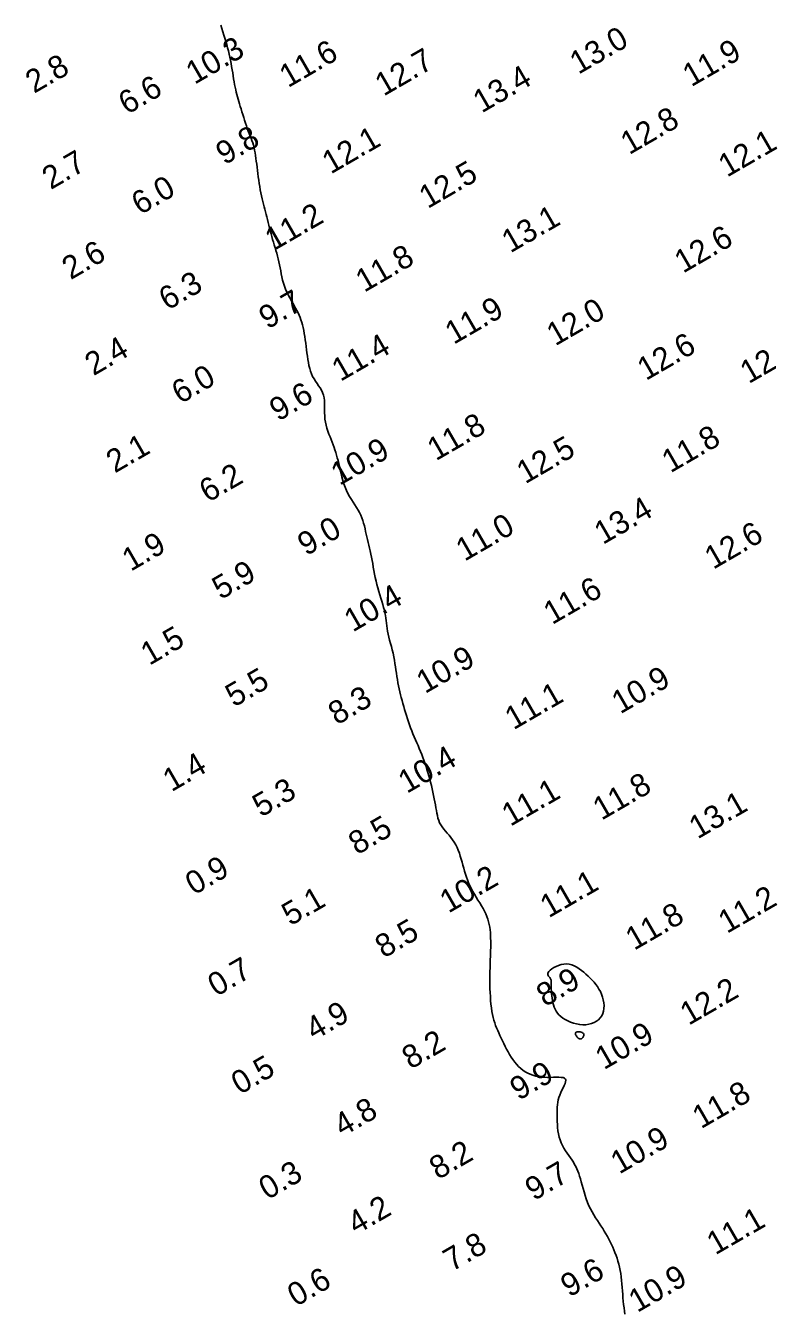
# Model space of a CAD drawing. Extents: x 3024098 to 3056816, y 418252 to 509144.
# Drawn here: x 3028203.6 to 3028365.2, y 426503.2 to 426783.5 of the extents above; entities that cross this region are included whole.
import ezdxf

# ---------------------------------------------------------------- set-up
doc = ezdxf.new("R2010")
doc.units = 0
doc.layers.add('V-CHAN-CONT-EL10', color=7, linetype='Continuous')
doc.layers.add('V-TOPO-SOUN-0911', color=7, linetype='Continuous')

msp = doc.modelspace()

# ---------------------------------------------------------------- linework, layer by layer
at = {"layer": 'V-CHAN-CONT-EL10'}
msp.add_lwpolyline([(3028334.15, 426502.82), (3028334.04, 426503.48), (3028333.94, 426504.17), (3028333.84, 426504.87), (3028333.77, 426505.6), (3028333.7, 426506.34), (3028333.65, 426507.1), (3028333.6, 426507.86), (3028333.55, 426508.63), (3028333.49, 426509.4), (3028333.42, 426510.16), (3028333.34, 426510.91), (3028333.24, 426511.63), (3028333.12, 426512.34), (3028332.98, 426513.03), (3028332.81, 426513.69), (3028332.62, 426514.34), (3028332.42, 426514.98), (3028332.2, 426515.6), (3028331.97, 426516.21), (3028331.72, 426516.81), (3028331.47, 426517.4), (3028331.2, 426517.99), (3028330.92, 426518.57), (3028330.62, 426519.15), (3028330.31, 426519.73), (3028329.99, 426520.3), (3028329.65, 426520.87), (3028329.29, 426521.45), (3028328.92, 426522.02), (3028328.53, 426522.6), (3028328.13, 426523.19), (3028327.74, 426523.8), (3028327.35, 426524.42), (3028326.98, 426525.06), (3028326.62, 426525.73), (3028326.29, 426526.42), (3028325.99, 426527.15), (3028325.72, 426527.9), (3028325.47, 426528.67), (3028325.23, 426529.43), (3028325.02, 426530.18), (3028324.82, 426530.92), (3028324.62, 426531.62), (3028324.44, 426532.28), (3028324.25, 426532.89), (3028324.06, 426533.45), (3028323.86, 426533.98), (3028323.65, 426534.48), (3028323.42, 426534.96), (3028323.18, 426535.42), (3028322.91, 426535.89), (3028322.61, 426536.36), (3028322.28, 426536.84), (3028321.93, 426537.34), (3028321.57, 426537.85), (3028321.21, 426538.39), (3028320.86, 426538.94), (3028320.53, 426539.51), (3028320.24, 426540.11), (3028319.99, 426540.74), (3028319.79, 426541.39), (3028319.64, 426542.06), (3028319.53, 426542.74), (3028319.46, 426543.43), (3028319.41, 426544.12), (3028319.39, 426544.8), (3028319.37, 426545.46), (3028319.37, 426546.1), (3028319.37, 426546.71), (3028319.38, 426547.3), (3028319.4, 426547.86), (3028319.44, 426548.41), (3028319.5, 426548.95), (3028319.6, 426549.48), (3028319.73, 426550), (3028319.92, 426550.53), (3028320.14, 426551.06), (3028320.4, 426551.59), (3028320.65, 426552.1), (3028320.89, 426552.58), (3028321.09, 426553.03), (3028321.22, 426553.42), (3028321.26, 426553.76), (3028321.18, 426554.02), (3028320.98, 426554.21), (3028320.66, 426554.33), (3028320.23, 426554.39), (3028319.73, 426554.41), (3028319.16, 426554.41), (3028318.54, 426554.4), (3028317.9, 426554.38), (3028317.24, 426554.38), (3028316.59, 426554.4), (3028315.94, 426554.46), (3028315.31, 426554.55), (3028314.7, 426554.68), (3028314.1, 426554.84), (3028313.52, 426555.05), (3028312.96, 426555.3), (3028312.43, 426555.6), (3028311.92, 426555.94), (3028311.44, 426556.33), (3028310.98, 426556.77), (3028310.54, 426557.23), (3028310.13, 426557.73), (3028309.74, 426558.26), (3028309.36, 426558.8), (3028309, 426559.37), (3028308.66, 426559.95), (3028308.33, 426560.54), (3028308.02, 426561.14), (3028307.72, 426561.74), (3028307.43, 426562.34), (3028307.16, 426562.92), (3028306.9, 426563.5), (3028306.65, 426564.07), (3028306.41, 426564.62), (3028306.18, 426565.16), (3028305.97, 426565.7), (3028305.77, 426566.26), (3028305.59, 426566.83), (3028305.42, 426567.43), (3028305.28, 426568.08), (3028305.15, 426568.77), (3028305.04, 426569.52), (3028304.94, 426570.32), (3028304.87, 426571.15), (3028304.81, 426572), (3028304.77, 426572.86), (3028304.73, 426573.71), (3028304.71, 426574.54), (3028304.7, 426575.34), (3028304.7, 426576.1), (3028304.71, 426576.82), (3028304.72, 426577.51), (3028304.74, 426578.17), (3028304.76, 426578.82), (3028304.78, 426579.46), (3028304.8, 426580.09), (3028304.83, 426580.73), (3028304.85, 426581.39), (3028304.87, 426582.05), (3028304.89, 426582.71), (3028304.89, 426583.38), (3028304.89, 426584.04), (3028304.88, 426584.69), (3028304.85, 426585.33), (3028304.81, 426585.95), (3028304.75, 426586.55), (3028304.67, 426587.14), (3028304.56, 426587.72), (3028304.43, 426588.29), (3028304.26, 426588.85), (3028304.06, 426589.42), (3028303.83, 426589.99), (3028303.55, 426590.57), (3028303.24, 426591.17), (3028302.88, 426591.78), (3028302.51, 426592.39), (3028302.12, 426593.02), (3028301.73, 426593.64), (3028301.35, 426594.28), (3028300.98, 426594.91), (3028300.64, 426595.54), (3028300.33, 426596.17), (3028300.06, 426596.79), (3028299.82, 426597.42), (3028299.6, 426598.04), (3028299.4, 426598.67), (3028299.21, 426599.31), (3028299.02, 426599.95), (3028298.84, 426600.6), (3028298.66, 426601.25), (3028298.47, 426601.92), (3028298.27, 426602.57), (3028298.06, 426603.23), (3028297.82, 426603.86), (3028297.56, 426604.48), (3028297.27, 426605.08), (3028296.95, 426605.64), (3028296.59, 426606.17), (3028296.21, 426606.67), (3028295.81, 426607.14), (3028295.41, 426607.6), (3028295.02, 426608.05), (3028294.65, 426608.49), (3028294.31, 426608.94), (3028294.01, 426609.4), (3028293.76, 426609.87), (3028293.56, 426610.36), (3028293.4, 426610.87), (3028293.27, 426611.41), (3028293.16, 426611.96), (3028293.06, 426612.54), (3028292.96, 426613.14), (3028292.85, 426613.77), (3028292.73, 426614.43), (3028292.6, 426615.11), (3028292.45, 426615.81), (3028292.3, 426616.52), (3028292.13, 426617.24), (3028291.96, 426617.96), (3028291.77, 426618.68), (3028291.59, 426619.4), (3028291.4, 426620.1), (3028291.2, 426620.79), (3028291, 426621.47), (3028290.79, 426622.14), (3028290.57, 426622.81), (3028290.34, 426623.47), (3028290.1, 426624.11), (3028289.86, 426624.76), (3028289.6, 426625.4), (3028289.33, 426626.04), (3028289.05, 426626.68), (3028288.77, 426627.31), (3028288.49, 426627.95), (3028288.21, 426628.59), (3028287.94, 426629.24), (3028287.68, 426629.89), (3028287.43, 426630.55), (3028287.19, 426631.21), (3028286.96, 426631.87), (3028286.74, 426632.54), (3028286.53, 426633.21), (3028286.32, 426633.87), (3028286.13, 426634.53), (3028285.94, 426635.19), (3028285.75, 426635.84), (3028285.57, 426636.48), (3028285.4, 426637.12), (3028285.23, 426637.76), (3028285.08, 426638.41), (3028284.93, 426639.05), (3028284.79, 426639.71), (3028284.67, 426640.38), (3028284.55, 426641.06), (3028284.45, 426641.75), (3028284.35, 426642.45), (3028284.24, 426643.15), (3028284.14, 426643.87), (3028284.02, 426644.59), (3028283.9, 426645.32), (3028283.75, 426646.05), (3028283.6, 426646.78), (3028283.42, 426647.51), (3028283.24, 426648.23), (3028283.05, 426648.95), (3028282.87, 426649.64), (3028282.7, 426650.32), (3028282.55, 426650.98), (3028282.42, 426651.61), (3028282.31, 426652.21), (3028282.23, 426652.79), (3028282.15, 426653.35), (3028282.09, 426653.9), (3028282.02, 426654.45), (3028281.94, 426655.01), (3028281.84, 426655.58), (3028281.71, 426656.18), (3028281.56, 426656.8), (3028281.38, 426657.45), (3028281.17, 426658.13), (3028280.95, 426658.82), (3028280.73, 426659.54), (3028280.5, 426660.27), (3028280.29, 426661.02), (3028280.08, 426661.77), (3028279.9, 426662.53), (3028279.73, 426663.3), (3028279.58, 426664.06), (3028279.44, 426664.83), (3028279.31, 426665.58), (3028279.18, 426666.32), (3028279.05, 426667.04), (3028278.91, 426667.74), (3028278.78, 426668.42), (3028278.63, 426669.08), (3028278.49, 426669.72), (3028278.34, 426670.34), (3028278.2, 426670.95), (3028278.05, 426671.55), (3028277.91, 426672.15), (3028277.77, 426672.74), (3028277.63, 426673.34), (3028277.5, 426673.93), (3028277.36, 426674.53), (3028277.2, 426675.11), (3028277.03, 426675.7), (3028276.83, 426676.29), (3028276.59, 426676.86), (3028276.32, 426677.43), (3028276.01, 426678), (3028275.66, 426678.57), (3028275.29, 426679.13), (3028274.9, 426679.71), (3028274.52, 426680.31), (3028274.14, 426680.92), (3028273.78, 426681.57), (3028273.45, 426682.24), (3028273.15, 426682.95), (3028272.89, 426683.69), (3028272.66, 426684.45), (3028272.45, 426685.22), (3028272.27, 426685.98), (3028272.1, 426686.73), (3028271.93, 426687.46), (3028271.78, 426688.15), (3028271.62, 426688.79), (3028271.46, 426689.41), (3028271.3, 426689.99), (3028271.13, 426690.55), (3028270.95, 426691.1), (3028270.77, 426691.65), (3028270.57, 426692.2), (3028270.35, 426692.76), (3028270.12, 426693.34), (3028269.89, 426693.94), (3028269.65, 426694.56), (3028269.43, 426695.19), (3028269.21, 426695.83), (3028269.03, 426696.49), (3028268.88, 426697.16), (3028268.78, 426697.83), (3028268.72, 426698.52), (3028268.7, 426699.2), (3028268.7, 426699.88), (3028268.7, 426700.56), (3028268.7, 426701.21), (3028268.67, 426701.85), (3028268.59, 426702.46), (3028268.46, 426703.04), (3028268.27, 426703.59), (3028268.01, 426704.1), (3028267.72, 426704.6), (3028267.39, 426705.08), (3028267.05, 426705.57), (3028266.71, 426706.06), (3028266.39, 426706.56), (3028266.09, 426707.09), (3028265.84, 426707.65), (3028265.62, 426708.23), (3028265.44, 426708.85), (3028265.29, 426709.49), (3028265.15, 426710.15), (3028265.04, 426710.82), (3028264.94, 426711.52), (3028264.85, 426712.22), (3028264.75, 426712.94), (3028264.66, 426713.66), (3028264.57, 426714.38), (3028264.47, 426715.09), (3028264.37, 426715.79), (3028264.26, 426716.47), (3028264.14, 426717.12), (3028264.01, 426717.74), (3028263.87, 426718.33), (3028263.71, 426718.88), (3028263.54, 426719.42), (3028263.35, 426719.93), (3028263.14, 426720.44), (3028262.91, 426720.95), (3028262.65, 426721.46), (3028262.38, 426721.99), (3028262.08, 426722.53), (3028261.76, 426723.09), (3028261.43, 426723.67), (3028261.1, 426724.27), (3028260.78, 426724.88), (3028260.48, 426725.5), (3028260.2, 426726.14), (3028259.94, 426726.79), (3028259.73, 426727.45), (3028259.54, 426728.11), (3028259.39, 426728.79), (3028259.25, 426729.46), (3028259.12, 426730.13), (3028258.99, 426730.8), (3028258.87, 426731.46), (3028258.73, 426732.1), (3028258.58, 426732.73), (3028258.42, 426733.35), (3028258.25, 426733.95), (3028258.08, 426734.55), (3028257.89, 426735.15), (3028257.71, 426735.75), (3028257.53, 426736.35), (3028257.35, 426736.95), (3028257.18, 426737.57), (3028257.02, 426738.19), (3028256.86, 426738.81), (3028256.71, 426739.44), (3028256.56, 426740.05), (3028256.4, 426740.67), (3028256.26, 426741.27), (3028256.11, 426741.85), (3028255.95, 426742.42), (3028255.8, 426742.98), (3028255.65, 426743.54), (3028255.5, 426744.09), (3028255.35, 426744.65), (3028255.2, 426745.23), (3028255.06, 426745.82), (3028254.92, 426746.44), (3028254.79, 426747.09), (3028254.67, 426747.76), (3028254.55, 426748.46), (3028254.43, 426749.16), (3028254.33, 426749.88), (3028254.23, 426750.59), (3028254.13, 426751.3), (3028254.05, 426752), (3028253.97, 426752.68), (3028253.89, 426753.35), (3028253.81, 426754), (3028253.73, 426754.63), (3028253.65, 426755.24), (3028253.56, 426755.83), (3028253.45, 426756.4), (3028253.32, 426756.95), (3028253.18, 426757.48), (3028253.02, 426758), (3028252.85, 426758.51), (3028252.66, 426759.01), (3028252.47, 426759.52), (3028252.27, 426760.04), (3028252.06, 426760.58), (3028251.85, 426761.13), (3028251.65, 426761.71), (3028251.45, 426762.32), (3028251.25, 426762.93), (3028251.06, 426763.56), (3028250.87, 426764.18), (3028250.68, 426764.79), (3028250.5, 426765.39), (3028250.33, 426765.96), (3028250.17, 426766.51), (3028250.01, 426767.03), (3028249.86, 426767.54), (3028249.71, 426768.04), (3028249.58, 426768.54), (3028249.44, 426769.05), (3028249.32, 426769.58), (3028249.2, 426770.13), (3028249.09, 426770.71), (3028248.98, 426771.32), (3028248.87, 426771.95), (3028248.77, 426772.6), (3028248.66, 426773.27), (3028248.55, 426773.94), (3028248.43, 426774.62), (3028248.31, 426775.31), (3028248.18, 426775.99), (3028248.03, 426776.67), (3028247.88, 426777.35), (3028247.72, 426778.03), (3028247.55, 426778.71), (3028247.37, 426779.4), (3028247.18, 426780.09), (3028246.98, 426780.78), (3028246.77, 426781.48), (3028246.55, 426782.18), (3028246.33, 426782.91), (3028246.1, 426783.64)], dxfattribs=at)
for points in [[(3028318.59, 426570.16), (3028318.74, 426569.69), (3028318.93, 426569.24), (3028319.16, 426568.81), (3028319.44, 426568.4), (3028319.77, 426568.01), (3028320.15, 426567.64), (3028320.6, 426567.29), (3028321.12, 426566.96), (3028321.69, 426566.67), (3028322.3, 426566.41), (3028322.95, 426566.19), (3028323.62, 426566.02), (3028324.3, 426565.9), (3028324.97, 426565.85), (3028325.63, 426565.86), (3028326.26, 426565.95), (3028326.86, 426566.1), (3028327.41, 426566.32), (3028327.92, 426566.6), (3028328.37, 426566.95), (3028328.76, 426567.35), (3028329.08, 426567.8), (3028329.32, 426568.3), (3028329.48, 426568.84), (3028329.57, 426569.42), (3028329.58, 426570.03), (3028329.53, 426570.65), (3028329.42, 426571.27), (3028329.25, 426571.89), (3028329.04, 426572.5), (3028328.78, 426573.08), (3028328.48, 426573.63), (3028328.16, 426574.15), (3028327.8, 426574.65), (3028327.41, 426575.12), (3028327, 426575.57), (3028326.56, 426576.01), (3028326.11, 426576.44), (3028325.64, 426576.86), (3028325.16, 426577.28), (3028324.67, 426577.68), (3028324.16, 426578.05), (3028323.64, 426578.39), (3028323.1, 426578.67), (3028322.55, 426578.9), (3028321.99, 426579.05), (3028321.41, 426579.11), (3028320.83, 426579.08), (3028320.24, 426578.97), (3028319.67, 426578.79), (3028319.13, 426578.56), (3028318.63, 426578.3), (3028318.2, 426578.01), (3028317.85, 426577.73), (3028317.58, 426577.46), (3028317.42, 426577.21), (3028317.35, 426576.99), (3028317.35, 426576.79), (3028317.41, 426576.61), (3028317.51, 426576.45), (3028317.63, 426576.29), (3028317.75, 426576.15), (3028317.86, 426576.01), (3028317.95, 426575.87), (3028318.01, 426575.72), (3028318.05, 426575.56), (3028318.07, 426575.38), (3028318.08, 426575.18), (3028318.08, 426574.94), (3028318.08, 426574.67), (3028318.08, 426574.35), (3028318.09, 426573.98), (3028318.1, 426573.57), (3028318.12, 426573.12), (3028318.16, 426572.64), (3028318.21, 426572.15), (3028318.27, 426571.64), (3028318.35, 426571.14), (3028318.46, 426570.64)], [(3028324.1, 426562.85), (3028324.23, 426562.78), (3028324.35, 426562.75), (3028324.46, 426562.74), (3028324.57, 426562.76), (3028324.67, 426562.81), (3028324.77, 426562.88), (3028324.86, 426562.97), (3028324.96, 426563.08), (3028325.04, 426563.2), (3028325.11, 426563.34), (3028325.16, 426563.48), (3028325.17, 426563.63), (3028325.16, 426563.77), (3028325.1, 426563.91), (3028324.99, 426564.03), (3028324.82, 426564.13), (3028324.62, 426564.22), (3028324.4, 426564.28), (3028324.16, 426564.32), (3028323.93, 426564.33), (3028323.71, 426564.31), (3028323.54, 426564.26), (3028323.41, 426564.18), (3028323.35, 426564.06), (3028323.34, 426563.91), (3028323.38, 426563.75), (3028323.46, 426563.57), (3028323.57, 426563.4), (3028323.69, 426563.23), (3028323.83, 426563.07), (3028323.97, 426562.94)]]:
    msp.add_lwpolyline(points, close=True, dxfattribs=at)

# ---------------------------------------------------------------- texts
at = {"layer": 'V-TOPO-SOUN-0911'}
for s, p in [('13.0 ', (3028324, 426772.82)), ('10.3 ', (3028240.35, 426770.63)), ('11.6 ', (3028260.72, 426769.91)), ('11.9 ', (3028348.59, 426770.1)), ('2.8', (3028205.38, 426768.67)), ('12.7 ', (3028281.56, 426768.07)), ('13.4 ', (3028302.92, 426764.39)), ('6.6', (3028225.65, 426764.05)), ('12.8 ', (3028335.07, 426755.31)), ('9.8', (3028246.88, 426753.08)), ('12.1 ', (3028270.03, 426751.09)), ('12.1 ', (3028356.38, 426750.4)), ('2.7', (3028209.02, 426747.7)), ('12.5 ', (3028291.16, 426743.56)), ('6.0', (3028228.49, 426742.19)), ('11.2 ', (3028257.58, 426734.37)), ('13.1 ', (3028309.17, 426733.9)), ('12.6 ', (3028346.81, 426729.49)), ('2.6', (3028213.35, 426728.06)), ('11.8 ', (3028277.33, 426725.32)), ('6.3', (3028234.45, 426721.39)), ('9.7', (3028256.26, 426717.29)), ('11.9 ', (3028296.82, 426713.97)), ('12.0 ', (3028318.95, 426713.64)), ('2.4', (3028218.34, 426707.15)), ('11.4 ', (3028272.14, 426705.9)), ('12.6 ', (3028338.71, 426706.1)), ('12.5 ', (3028361.11, 426705.41)), ('6.0', (3028237.25, 426701.01)), ('9.6', (3028258.56, 426697.22)), ('11.8 ', (3028292.94, 426688.61)), ('11.8 ', (3028344.06, 426685.98)), ('2.1', (3028222.98, 426685.94)), ('10.9 ', (3028271.95, 426683.23)), ('12.5 ', (3028312.42, 426683.59)), ('6.2', (3028243.27, 426679.53)), ('13.4 ', (3028329.33, 426670.37)), ('9.0', (3028264.68, 426667.91)), ('11.0 ', (3028299.19, 426666.72)), ('12.6 ', (3028353.38, 426664.96)), ('1.9', (3028226.44, 426664.53)), ('5.9', (3028246.06, 426658.36)), ('11.6 ', (3028318.27, 426652.92)), ('10.4 ', (3028274.83, 426651.3)), ('1.5', (3028230.5, 426644.03)), ('10.9 ', (3028290.58, 426637.89)), ('5.5', (3028248.94, 426634.94)), ('10.9 ', (3028333.13, 426633.46)), ('11.1 ', (3028309.86, 426629.99)), ('8.3', (3028271.36, 426631.04)), ('10.4 ', (3028286.61, 426616.13)), ('1.4', (3028235.33, 426616.5)), ('11.8 ', (3028329.03, 426610.29)), ('5.3', (3028254.85, 426610.96)), ('11.1 ', (3028309.17, 426608.96)), ('13.1 ', (3028349.98, 426606.21)), ('8.5', (3028275.77, 426602.75)), ('0.9', (3028240.22, 426593.99)), ('10.2 ', (3028295.67, 426590.05)), ('11.1 ', (3028317.53, 426589.02)), ('5.1', (3028261.23, 426587.28)), ('11.2 ', (3028356.36, 426585.62)), ('11.8 ', (3028336.15, 426581.95)), ('8.5', (3028281.58, 426580.25)), ('0.7', (3028245.11, 426571.88)), ('8.9', (3028316.73, 426569.65)), ('12.2 ', (3028348.03, 426565.61)), ('4.9', (3028266.43, 426562.33)), ('8.2', (3028287.43, 426556.04)), ('10.9 ', (3028329.56, 426555.93)), ('0.5', (3028250.22, 426550.52)), ('9.9', (3028310.96, 426549.24)), ('11.8 ', (3028350.72, 426543.07)), ('4.8', (3028272.57, 426541.34)), ('10.9 ', (3028332.9, 426533.19)), ('8.2', (3028293.4, 426531.99)), ('0.3', (3028256.23, 426527.59)), ('9.7', (3028314.27, 426527.39)), ('4.2', (3028275.56, 426520.01)), ('11.1 ', (3028353.85, 426515.59)), ('7.8', (3028296.42, 426511.97)), ('9.6', (3028322.01, 426506.37)), ('0.6', (3028262.46, 426504.33)), ('10.9 ', (3028336.82, 426503.03))]:
    msp.add_text(s, height=5, rotation=30, dxfattribs=at).set_placement(p)

doc.saveas('drawing.dxf')
